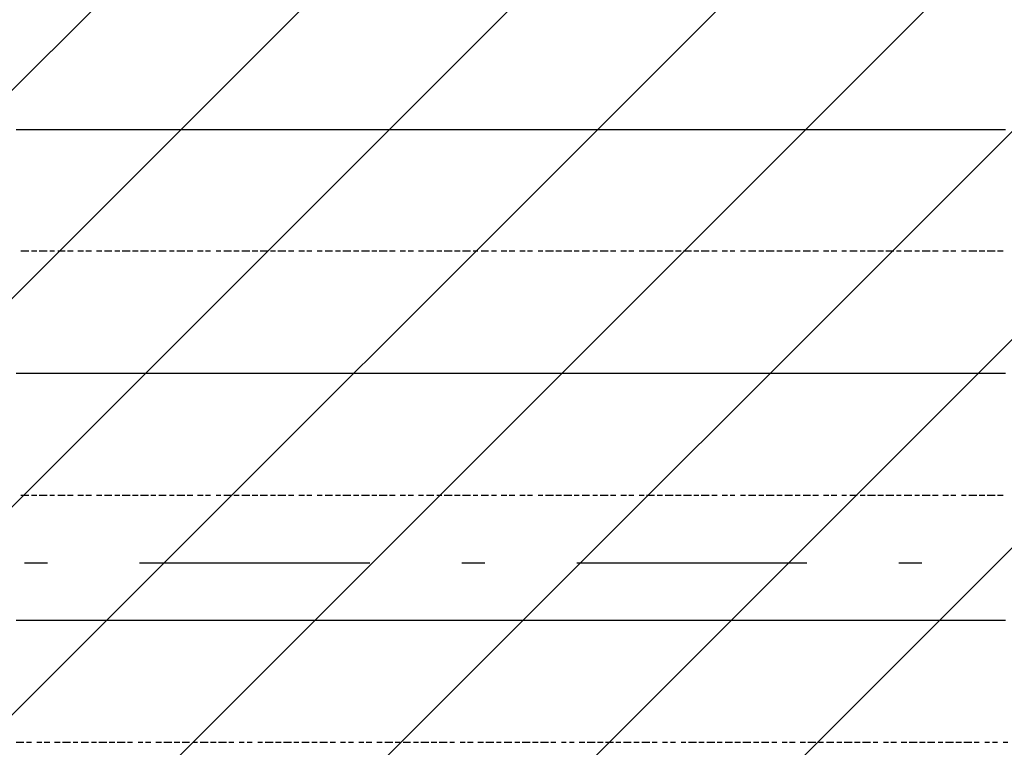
# Model space of a CAD drawing. Extents: x 997 to 109698, y 921 to 94021.
# Tile 521 of 656: x 23491 to 25096, y 47429 to 48616. Entities that reach past the tile are written whole.
import ezdxf

# ---------------------------------------------------------------- set-up
doc = ezdxf.new("R2010")
doc.units = 0
doc.header["$MEASUREMENT"] = 0
doc.layers.add('12', color=7, linetype='CONTINUOUS')
doc.layers.add('28', color=7, linetype='CONTINUOUS')

msp = doc.modelspace()

# ---------------------------------------------------------------- linework, layer by layer
at = {"layer": '12', "color": 5}
for p, q in [((23484.630503, 48436.563401), (23497.630503, 48436.563401)), ((23497.630503, 48436.563401), (23505.630503, 48436.563401)), ((23505.630503, 48436.563401), (23518.630503, 48436.563401)), ((23518.630503, 48436.563401), (23526.630503, 48436.563401)), ((23526.630503, 48436.563401), (23535.630503, 48436.563401)), ((23535.630503, 48436.563401), (23547.630503, 48436.563401)), ((23547.630503, 48436.563401), (23556.630503, 48436.563401)), ((23556.630503, 48436.563401), (23564.630503, 48436.563401)), ((23564.630503, 48436.563401), (23577.630503, 48436.563401)), ((23577.630503, 48436.563401), (23585.630503, 48436.563401)), ((23585.630503, 48436.563401), (23594.630503, 48436.563401)), ((23594.630503, 48436.563401), (23607.630503, 48436.563401)), ((23607.630503, 48436.563401), (23615.630503, 48436.563401)), ((23615.630503, 48436.563401), (23628.630503, 48436.563401)), ((23628.630503, 48436.563401), (23636.630503, 48436.563401)), ((23636.630503, 48436.563401), (23645.630503, 48436.563401)), ((23645.630503, 48436.563401), (23657.630503, 48436.563401)), ((23657.630503, 48436.563401), (23666.630503, 48436.563401)), ((23666.630503, 48436.563401), (23674.630503, 48436.563401)), ((23674.630503, 48436.563401), (23687.630503, 48436.563401)), ((23687.630503, 48436.563401), (23695.630503, 48436.563401)), ((23695.630503, 48436.563401), (23704.630503, 48436.563401)), ((23704.630503, 48436.563401), (23717.630503, 48436.563401)), ((23717.630503, 48436.563401), (23725.630503, 48436.563401)), ((23725.630503, 48436.563401), (23738.630503, 48436.563401)), ((23738.630503, 48436.563401), (23746.630503, 48436.563401)), ((23746.630503, 48436.563401), (23755.630503, 48436.563401)), ((23755.630503, 48436.563401), (23767.630503, 48436.563401)), ((23767.630503, 48436.563401), (23776.630503, 48436.563401)), ((23776.630503, 48436.563401), (23784.630503, 48436.563401)), ((23784.630503, 48436.563401), (23797.630503, 48436.563401)), ((23797.630503, 48436.563401), (23806.630503, 48436.563401)), ((23806.630503, 48436.563401), (23814.630503, 48436.563401)), ((23814.630503, 48436.563401), (23827.630503, 48436.563401)), ((23827.630503, 48436.563401), (23835.630503, 48436.563401)), ((23835.630503, 48436.563401), (23848.630503, 48436.563401)), ((23848.630503, 48436.563401), (23856.630503, 48436.563401)), ((23856.630503, 48436.563401), (23865.630503, 48436.563401)), ((23865.630503, 48436.563401), (23878.630503, 48436.563401)), ((23878.630503, 48436.563401), (23886.630503, 48436.563401)), ((23886.630503, 48436.563401), (23894.630503, 48436.563401)), ((23894.630503, 48436.563401), (23907.630503, 48436.563401)), ((23907.630503, 48436.563401), (23916.630503, 48436.563401)), ((23916.630503, 48436.563401), (23924.630503, 48436.563401)), ((23924.630503, 48436.563401), (23937.630503, 48436.563401)), ((23937.630503, 48436.563401), (23945.630503, 48436.563401)), ((23945.630503, 48436.563401), (23958.630503, 48436.563401)), ((23958.630503, 48436.563401), (23966.630503, 48436.563401)), ((23966.630503, 48436.563401), (23975.630503, 48436.563401)), ((23975.630503, 48436.563401), (23988.630503, 48436.563401)), ((23988.630503, 48436.563401), (23996.630503, 48436.563401)), ((23996.630503, 48436.563401), (24005.630503, 48436.563401)), ((24005.630503, 48436.563401), (24017.630503, 48436.563401)), ((24017.630503, 48436.563401), (24026.630503, 48436.563401)), ((24026.630503, 48436.563401), (24034.630503, 48436.563401)), ((24034.630503, 48436.563401), (24047.630503, 48436.563401)), ((24047.630503, 48436.563401), (24055.630503, 48436.563401)), ((24055.630503, 48436.563401), (24064.630503, 48436.563401)), ((24064.630503, 48436.563401), (24076.630503, 48436.563401)), ((24076.630503, 48436.563401), (24085.630503, 48436.563401)), ((24085.630503, 48436.563401), (24098.630503, 48436.563401)), ((24098.630503, 48436.563401), (24106.630503, 48436.563401)), ((24106.630503, 48436.563401), (24115.630503, 48436.563401)), ((24115.630503, 48436.563401), (24127.630503, 48436.563401)), ((24127.630503, 48436.563401), (24136.630503, 48436.563401)), ((24136.630503, 48436.563401), (24144.630503, 48436.563401)), ((24144.630503, 48436.563401), (24157.630503, 48436.563401)), ((24157.630503, 48436.563401), (24165.630503, 48436.563401)), ((24165.630503, 48436.563401), (24174.630503, 48436.563401)), ((24174.630503, 48436.563401), (24187.630503, 48436.563401)), ((24187.630503, 48436.563401), (24195.630503, 48436.563401)), ((24195.630503, 48436.563401), (24208.630503, 48436.563401)), ((24208.630503, 48436.563401), (24216.630503, 48436.563401)), ((24216.630503, 48436.563401), (24225.630503, 48436.563401)), ((24225.630503, 48436.563401), (24237.630503, 48436.563401)), ((24237.630503, 48436.563401), (24246.630503, 48436.563401)), ((24246.630503, 48436.563401), (24254.630503, 48436.563401)), ((24254.630503, 48436.563401), (24267.630503, 48436.563401)), ((24267.630503, 48436.563401), (24275.630503, 48436.563401)), ((24275.630503, 48436.563401), (24284.630503, 48436.563401)), ((24284.630503, 48436.563401), (24297.630503, 48436.563401)), ((24297.630503, 48436.563401), (24305.630503, 48436.563401)), ((24305.630503, 48436.563401), (24318.630503, 48436.563401)), ((24318.630503, 48436.563401), (24326.630503, 48436.563401)), ((24326.630503, 48436.563401), (24335.630503, 48436.563401)), ((24335.630503, 48436.563401), (24347.630503, 48436.563401)), ((24347.630503, 48436.563401), (24356.630503, 48436.563401)), ((24356.630503, 48436.563401), (24364.630503, 48436.563401)), ((24364.630503, 48436.563401), (24377.630503, 48436.563401)), ((24377.630503, 48436.563401), (24386.630503, 48436.563401)), ((24386.630503, 48436.563401), (24394.630503, 48436.563401)), ((24394.630503, 48436.563401), (24407.630503, 48436.563401)), ((24407.630503, 48436.563401), (24415.630503, 48436.563401)), ((24415.630503, 48436.563401), (24428.630503, 48436.563401)), ((24428.630503, 48436.563401), (24436.630503, 48436.563401)), ((24436.630503, 48436.563401), (24445.630503, 48436.563401)), ((24445.630503, 48436.563401), (24458.630503, 48436.563401)), ((24458.630503, 48436.563401), (24466.630503, 48436.563401)), ((24466.630503, 48436.563401), (24474.630503, 48436.563401)), ((24474.630503, 48436.563401), (24487.630503, 48436.563401)), ((24487.630503, 48436.563401), (24496.630503, 48436.563401)), ((24496.630503, 48436.563401), (24504.630503, 48436.563401)), ((24504.630503, 48436.563401), (24517.630503, 48436.563401)), ((24517.630503, 48436.563401), (24525.630503, 48436.563401)), ((24525.630503, 48436.563401), (24538.630503, 48436.563401)), ((24538.630503, 48436.563401), (24546.630503, 48436.563401)), ((24546.630503, 48436.563401), (24555.630503, 48436.563401)), ((24555.630503, 48436.563401), (24568.630503, 48436.563401)), ((24568.630503, 48436.563401), (24576.630503, 48436.563401)), ((24576.630503, 48436.563401), (24585.630503, 48436.563401)), ((24585.630503, 48436.563401), (24597.630503, 48436.563401)), ((24597.630503, 48436.563401), (24606.630503, 48436.563401)), ((24606.630503, 48436.563401), (24614.630503, 48436.563401)), ((24614.630503, 48436.563401), (24627.630503, 48436.563401)), ((24627.630503, 48436.563401), (24635.630503, 48436.563401)), ((24635.630503, 48436.563401), (24644.630503, 48436.563401)), ((24644.630503, 48436.563401), (24656.630503, 48436.563401)), ((24656.630503, 48436.563401), (24665.630503, 48436.563401)), ((24665.630503, 48436.563401), (24678.630503, 48436.563401)), ((24678.630503, 48436.563401), (24686.630503, 48436.563401)), ((24686.630503, 48436.563401), (24695.630503, 48436.563401)), ((24695.630503, 48436.563401), (24707.630503, 48436.563401)), ((24707.630503, 48436.563401), (24716.630503, 48436.563401)), ((24716.630503, 48436.563401), (24724.630503, 48436.563401)), ((24724.630503, 48436.563401), (24737.630503, 48436.563401)), ((24737.630503, 48436.563401), (24745.630503, 48436.563401)), ((24745.630503, 48436.563401), (24754.630503, 48436.563401)), ((24754.630503, 48436.563401), (24767.630503, 48436.563401)), ((24767.630503, 48436.563401), (24775.630503, 48436.563401)), ((24775.630503, 48436.563401), (24788.630503, 48436.563401)), ((24788.630503, 48436.563401), (24796.630503, 48436.563401)), ((24796.630503, 48436.563401), (24805.630503, 48436.563401)), ((24805.630503, 48436.563401), (24817.630503, 48436.563401)), ((24817.630503, 48436.563401), (24826.630503, 48436.563401)), ((24826.630503, 48436.563401), (24834.630503, 48436.563401)), ((24834.630503, 48436.563401), (24847.630503, 48436.563401)), ((24847.630503, 48436.563401), (24855.630503, 48436.563401)), ((24855.630503, 48436.563401), (24864.630503, 48436.563401)), ((24864.630503, 48436.563401), (24877.630503, 48436.563401)), ((24877.630503, 48436.563401), (24885.630503, 48436.563401)), ((24885.630503, 48436.563401), (24898.630503, 48436.563401)), ((24898.630503, 48436.563401), (24906.630503, 48436.563401)), ((24906.630503, 48436.563401), (24915.630503, 48436.563401)), ((24915.630503, 48436.563401), (24927.630503, 48436.563401)), ((24927.630503, 48436.563401), (24936.630503, 48436.563401)), ((24936.630503, 48436.563401), (24944.630503, 48436.563401)), ((24944.630503, 48436.563401), (24957.630503, 48436.563401)), ((24957.630503, 48436.563401), (24966.630503, 48436.563401)), ((24966.630503, 48436.563401), (24974.630503, 48436.563401)), ((24974.630503, 48436.563401), (24987.630503, 48436.563401)), ((24987.630503, 48436.563401), (24995.630503, 48436.563401)), ((24995.630503, 48436.563401), (25008.630503, 48436.563401)), ((25008.630503, 48436.563401), (25016.630503, 48436.563401)), ((25016.630503, 48436.563401), (25025.630503, 48436.563401)), ((25025.630503, 48436.563401), (25037.630503, 48436.563401)), ((25037.630503, 48436.563401), (25046.630503, 48436.563401)), ((25046.630503, 48436.563401), (25054.630503, 48436.563401)), ((25054.630503, 48436.563401), (25067.630503, 48436.563401)), ((25067.630503, 48436.563401), (25076.630503, 48436.563401)), ((25076.630503, 48436.563401), (25084.630503, 48436.563401)), ((25084.630503, 48436.563401), (25097.630503, 48436.563401)), ((23484.630503, 48039.563401), (23497.630503, 48039.563401)), ((23497.630503, 48039.563401), (23505.630503, 48039.563401)), ((23505.630503, 48039.563401), (23518.630503, 48039.563401)), ((23518.630503, 48039.563401), (23526.630503, 48039.563401)), ((23526.630503, 48039.563401), (23535.630503, 48039.563401)), ((23535.630503, 48039.563401), (23547.630503, 48039.563401)), ((23547.630503, 48039.563401), (23556.630503, 48039.563401)), ((23556.630503, 48039.563401), (23564.630503, 48039.563401)), ((23564.630503, 48039.563401), (23577.630503, 48039.563401)), ((23577.630503, 48039.563401), (23585.630503, 48039.563401)), ((23585.630503, 48039.563401), (23594.630503, 48039.563401)), ((23594.630503, 48039.563401), (23607.630503, 48039.563401)), ((23607.630503, 48039.563401), (23615.630503, 48039.563401)), ((23615.630503, 48039.563401), (23628.630503, 48039.563401)), ((23628.630503, 48039.563401), (23636.630503, 48039.563401)), ((23636.630503, 48039.563401), (23645.630503, 48039.563401)), ((23645.630503, 48039.563401), (23657.630503, 48039.563401)), ((23657.630503, 48039.563401), (23666.630503, 48039.563401)), ((23666.630503, 48039.563401), (23674.630503, 48039.563401)), ((23674.630503, 48039.563401), (23687.630503, 48039.563401)), ((23687.630503, 48039.563401), (23695.630503, 48039.563401)), ((23695.630503, 48039.563401), (23704.630503, 48039.563401)), ((23704.630503, 48039.563401), (23717.630503, 48039.563401)), ((23717.630503, 48039.563401), (23725.630503, 48039.563401)), ((23725.630503, 48039.563401), (23738.630503, 48039.563401)), ((23738.630503, 48039.563401), (23746.630503, 48039.563401)), ((23746.630503, 48039.563401), (23755.630503, 48039.563401)), ((23755.630503, 48039.563401), (23767.630503, 48039.563401)), ((23767.630503, 48039.563401), (23776.630503, 48039.563401)), ((23776.630503, 48039.563401), (23784.630503, 48039.563401)), ((23784.630503, 48039.563401), (23797.630503, 48039.563401)), ((23797.630503, 48039.563401), (23806.630503, 48039.563401)), ((23806.630503, 48039.563401), (23814.630503, 48039.563401)), ((23814.630503, 48039.563401), (23827.630503, 48039.563401)), ((23827.630503, 48039.563401), (23835.630503, 48039.563401)), ((23835.630503, 48039.563401), (23848.630503, 48039.563401)), ((23848.630503, 48039.563401), (23856.630503, 48039.563401)), ((23856.630503, 48039.563401), (23865.630503, 48039.563401)), ((23865.630503, 48039.563401), (23878.630503, 48039.563401)), ((23878.630503, 48039.563401), (23886.630503, 48039.563401)), ((23886.630503, 48039.563401), (23894.630503, 48039.563401)), ((23894.630503, 48039.563401), (23907.630503, 48039.563401)), ((23907.630503, 48039.563401), (23916.630503, 48039.563401)), ((23916.630503, 48039.563401), (23924.630503, 48039.563401)), ((23924.630503, 48039.563401), (23937.630503, 48039.563401)), ((23937.630503, 48039.563401), (23945.630503, 48039.563401)), ((23945.630503, 48039.563401), (23958.630503, 48039.563401)), ((23958.630503, 48039.563401), (23966.630503, 48039.563401)), ((23966.630503, 48039.563401), (23975.630503, 48039.563401)), ((23975.630503, 48039.563401), (23988.630503, 48039.563401)), ((23988.630503, 48039.563401), (23996.630503, 48039.563401)), ((23996.630503, 48039.563401), (24005.630503, 48039.563401)), ((24005.630503, 48039.563401), (24017.630503, 48039.563401)), ((24017.630503, 48039.563401), (24026.630503, 48039.563401)), ((24026.630503, 48039.563401), (24034.630503, 48039.563401)), ((24034.630503, 48039.563401), (24047.630503, 48039.563401)), ((24047.630503, 48039.563401), (24055.630503, 48039.563401)), ((24055.630503, 48039.563401), (24064.630503, 48039.563401)), ((24064.630503, 48039.563401), (24076.630503, 48039.563401)), ((24076.630503, 48039.563401), (24085.630503, 48039.563401)), ((24085.630503, 48039.563401), (24098.630503, 48039.563401)), ((24098.630503, 48039.563401), (24106.630503, 48039.563401)), ((24106.630503, 48039.563401), (24115.630503, 48039.563401)), ((24115.630503, 48039.563401), (24127.630503, 48039.563401)), ((24127.630503, 48039.563401), (24136.630503, 48039.563401)), ((24136.630503, 48039.563401), (24144.630503, 48039.563401)), ((24144.630503, 48039.563401), (24157.630503, 48039.563401)), ((24157.630503, 48039.563401), (24165.630503, 48039.563401)), ((24165.630503, 48039.563401), (24174.630503, 48039.563401)), ((24174.630503, 48039.563401), (24187.630503, 48039.563401)), ((24187.630503, 48039.563401), (24195.630503, 48039.563401)), ((24195.630503, 48039.563401), (24208.630503, 48039.563401)), ((24208.630503, 48039.563401), (24216.630503, 48039.563401)), ((24216.630503, 48039.563401), (24225.630503, 48039.563401)), ((24225.630503, 48039.563401), (24237.630503, 48039.563401)), ((24237.630503, 48039.563401), (24246.630503, 48039.563401)), ((24246.630503, 48039.563401), (24254.630503, 48039.563401)), ((24254.630503, 48039.563401), (24267.630503, 48039.563401)), ((24267.630503, 48039.563401), (24275.630503, 48039.563401)), ((24275.630503, 48039.563401), (24284.630503, 48039.563401)), ((24284.630503, 48039.563401), (24297.630503, 48039.563401)), ((24297.630503, 48039.563401), (24305.630503, 48039.563401)), ((24305.630503, 48039.563401), (24318.630503, 48039.563401)), ((24318.630503, 48039.563401), (24326.630503, 48039.563401)), ((24326.630503, 48039.563401), (24335.630503, 48039.563401)), ((24335.630503, 48039.563401), (24347.630503, 48039.563401)), ((24347.630503, 48039.563401), (24356.630503, 48039.563401)), ((24356.630503, 48039.563401), (24364.630503, 48039.563401)), ((24364.630503, 48039.563401), (24377.630503, 48039.563401)), ((24377.630503, 48039.563401), (24386.630503, 48039.563401)), ((24386.630503, 48039.563401), (24394.630503, 48039.563401)), ((24394.630503, 48039.563401), (24407.630503, 48039.563401)), ((24407.630503, 48039.563401), (24415.630503, 48039.563401)), ((24415.630503, 48039.563401), (24428.630503, 48039.563401)), ((24428.630503, 48039.563401), (24436.630503, 48039.563401)), ((24436.630503, 48039.563401), (24445.630503, 48039.563401)), ((24445.630503, 48039.563401), (24458.630503, 48039.563401)), ((24458.630503, 48039.563401), (24466.630503, 48039.563401)), ((24466.630503, 48039.563401), (24474.630503, 48039.563401)), ((24474.630503, 48039.563401), (24487.630503, 48039.563401)), ((24487.630503, 48039.563401), (24496.630503, 48039.563401)), ((24496.630503, 48039.563401), (24504.630503, 48039.563401)), ((24504.630503, 48039.563401), (24517.630503, 48039.563401)), ((24517.630503, 48039.563401), (24525.630503, 48039.563401)), ((24525.630503, 48039.563401), (24538.630503, 48039.563401)), ((24538.630503, 48039.563401), (24546.630503, 48039.563401)), ((24546.630503, 48039.563401), (24555.630503, 48039.563401)), ((24555.630503, 48039.563401), (24568.630503, 48039.563401)), ((24568.630503, 48039.563401), (24576.630503, 48039.563401)), ((24576.630503, 48039.563401), (24585.630503, 48039.563401)), ((24585.630503, 48039.563401), (24597.630503, 48039.563401)), ((24597.630503, 48039.563401), (24606.630503, 48039.563401)), ((24606.630503, 48039.563401), (24614.630503, 48039.563401)), ((24614.630503, 48039.563401), (24627.630503, 48039.563401)), ((24627.630503, 48039.563401), (24635.630503, 48039.563401)), ((24635.630503, 48039.563401), (24644.630503, 48039.563401)), ((24644.630503, 48039.563401), (24656.630503, 48039.563401)), ((24656.630503, 48039.563401), (24665.630503, 48039.563401)), ((24665.630503, 48039.563401), (24678.630503, 48039.563401)), ((24678.630503, 48039.563401), (24686.630503, 48039.563401)), ((24686.630503, 48039.563401), (24695.630503, 48039.563401)), ((24695.630503, 48039.563401), (24707.630503, 48039.563401)), ((24707.630503, 48039.563401), (24716.630503, 48039.563401)), ((24716.630503, 48039.563401), (24724.630503, 48039.563401)), ((24724.630503, 48039.563401), (24737.630503, 48039.563401)), ((24737.630503, 48039.563401), (24745.630503, 48039.563401)), ((24745.630503, 48039.563401), (24754.630503, 48039.563401)), ((24754.630503, 48039.563401), (24767.630503, 48039.563401)), ((24767.630503, 48039.563401), (24775.630503, 48039.563401)), ((24775.630503, 48039.563401), (24788.630503, 48039.563401)), ((24788.630503, 48039.563401), (24796.630503, 48039.563401)), ((24796.630503, 48039.563401), (24805.630503, 48039.563401)), ((24805.630503, 48039.563401), (24817.630503, 48039.563401)), ((24817.630503, 48039.563401), (24826.630503, 48039.563401)), ((24826.630503, 48039.563401), (24834.630503, 48039.563401)), ((24834.630503, 48039.563401), (24847.630503, 48039.563401)), ((24847.630503, 48039.563401), (24855.630503, 48039.563401)), ((24855.630503, 48039.563401), (24864.630503, 48039.563401)), ((24864.630503, 48039.563401), (24877.630503, 48039.563401)), ((24877.630503, 48039.563401), (24885.630503, 48039.563401)), ((24885.630503, 48039.563401), (24898.630503, 48039.563401)), ((24898.630503, 48039.563401), (24906.630503, 48039.563401)), ((24906.630503, 48039.563401), (24915.630503, 48039.563401)), ((24915.630503, 48039.563401), (24927.630503, 48039.563401)), ((24927.630503, 48039.563401), (24936.630503, 48039.563401)), ((24936.630503, 48039.563401), (24944.630503, 48039.563401)), ((24944.630503, 48039.563401), (24957.630503, 48039.563401)), ((24957.630503, 48039.563401), (24966.630503, 48039.563401)), ((24966.630503, 48039.563401), (24974.630503, 48039.563401)), ((24974.630503, 48039.563401), (24987.630503, 48039.563401)), ((24987.630503, 48039.563401), (24995.630503, 48039.563401)), ((24995.630503, 48039.563401), (25008.630503, 48039.563401)), ((25008.630503, 48039.563401), (25016.630503, 48039.563401)), ((25016.630503, 48039.563401), (25025.630503, 48039.563401)), ((25025.630503, 48039.563401), (25037.630503, 48039.563401)), ((25037.630503, 48039.563401), (25046.630503, 48039.563401)), ((25046.630503, 48039.563401), (25054.630503, 48039.563401)), ((25054.630503, 48039.563401), (25067.630503, 48039.563401)), ((25067.630503, 48039.563401), (25076.630503, 48039.563401)), ((25076.630503, 48039.563401), (25084.630503, 48039.563401)), ((25084.630503, 48039.563401), (25097.630503, 48039.563401)), ((23484.630503, 47636.563401), (23497.630503, 47636.563401)), ((23497.630503, 47636.563401), (23505.630503, 47636.563401)), ((23505.630503, 47636.563401), (23518.630503, 47636.563401)), ((23518.630503, 47636.563401), (23526.630503, 47636.563401)), ((23526.630503, 47636.563401), (23535.630503, 47636.563401)), ((23535.630503, 47636.563401), (23547.630503, 47636.563401)), ((23547.630503, 47636.563401), (23556.630503, 47636.563401)), ((23556.630503, 47636.563401), (23564.630503, 47636.563401)), ((23564.630503, 47636.563401), (23577.630503, 47636.563401)), ((23577.630503, 47636.563401), (23585.630503, 47636.563401)), ((23585.630503, 47636.563401), (23594.630503, 47636.563401)), ((23594.630503, 47636.563401), (23607.630503, 47636.563401)), ((23607.630503, 47636.563401), (23615.630503, 47636.563401)), ((23615.630503, 47636.563401), (23628.630503, 47636.563401)), ((23628.630503, 47636.563401), (23636.630503, 47636.563401)), ((23636.630503, 47636.563401), (23645.630503, 47636.563401)), ((23645.630503, 47636.563401), (23657.630503, 47636.563401)), ((23657.630503, 47636.563401), (23666.630503, 47636.563401)), ((23666.630503, 47636.563401), (23674.630503, 47636.563401)), ((23674.630503, 47636.563401), (23687.630503, 47636.563401)), ((23687.630503, 47636.563401), (23695.630503, 47636.563401)), ((23695.630503, 47636.563401), (23704.630503, 47636.563401)), ((23704.630503, 47636.563401), (23717.630503, 47636.563401)), ((23717.630503, 47636.563401), (23725.630503, 47636.563401)), ((23725.630503, 47636.563401), (23738.630503, 47636.563401)), ((23738.630503, 47636.563401), (23746.630503, 47636.563401)), ((23746.630503, 47636.563401), (23755.630503, 47636.563401)), ((23755.630503, 47636.563401), (23767.630503, 47636.563401)), ((23767.630503, 47636.563401), (23776.630503, 47636.563401)), ((23776.630503, 47636.563401), (23784.630503, 47636.563401)), ((23784.630503, 47636.563401), (23797.630503, 47636.563401)), ((23797.630503, 47636.563401), (23806.630503, 47636.563401)), ((23806.630503, 47636.563401), (23814.630503, 47636.563401)), ((23814.630503, 47636.563401), (23827.630503, 47636.563401)), ((23827.630503, 47636.563401), (23835.630503, 47636.563401)), ((23835.630503, 47636.563401), (23848.630503, 47636.563401)), ((23848.630503, 47636.563401), (23856.630503, 47636.563401)), ((23856.630503, 47636.563401), (23865.630503, 47636.563401)), ((23865.630503, 47636.563401), (23878.630503, 47636.563401)), ((23878.630503, 47636.563401), (23886.630503, 47636.563401)), ((23886.630503, 47636.563401), (23894.630503, 47636.563401)), ((23894.630503, 47636.563401), (23907.630503, 47636.563401)), ((23907.630503, 47636.563401), (23916.630503, 47636.563401)), ((23916.630503, 47636.563401), (23924.630503, 47636.563401)), ((23924.630503, 47636.563401), (23937.630503, 47636.563401)), ((23937.630503, 47636.563401), (23945.630503, 47636.563401)), ((23945.630503, 47636.563401), (23958.630503, 47636.563401)), ((23958.630503, 47636.563401), (23966.630503, 47636.563401)), ((23966.630503, 47636.563401), (23975.630503, 47636.563401)), ((23975.630503, 47636.563401), (23988.630503, 47636.563401)), ((23988.630503, 47636.563401), (23996.630503, 47636.563401)), ((23996.630503, 47636.563401), (24005.630503, 47636.563401)), ((24005.630503, 47636.563401), (24017.630503, 47636.563401)), ((24017.630503, 47636.563401), (24026.630503, 47636.563401)), ((24026.630503, 47636.563401), (24034.630503, 47636.563401)), ((24034.630503, 47636.563401), (24047.630503, 47636.563401)), ((24047.630503, 47636.563401), (24055.630503, 47636.563401)), ((24055.630503, 47636.563401), (24064.630503, 47636.563401)), ((24064.630503, 47636.563401), (24076.630503, 47636.563401)), ((24076.630503, 47636.563401), (24085.630503, 47636.563401)), ((24085.630503, 47636.563401), (24098.630503, 47636.563401)), ((24098.630503, 47636.563401), (24106.630503, 47636.563401)), ((24106.630503, 47636.563401), (24115.630503, 47636.563401)), ((24115.630503, 47636.563401), (24127.630503, 47636.563401)), ((24127.630503, 47636.563401), (24136.630503, 47636.563401)), ((24136.630503, 47636.563401), (24144.630503, 47636.563401)), ((24144.630503, 47636.563401), (24157.630503, 47636.563401)), ((24157.630503, 47636.563401), (24165.630503, 47636.563401)), ((24165.630503, 47636.563401), (24174.630503, 47636.563401)), ((24174.630503, 47636.563401), (24187.630503, 47636.563401)), ((24187.630503, 47636.563401), (24195.630503, 47636.563401)), ((24195.630503, 47636.563401), (24208.630503, 47636.563401)), ((24208.630503, 47636.563401), (24216.630503, 47636.563401)), ((24216.630503, 47636.563401), (24225.630503, 47636.563401)), ((24225.630503, 47636.563401), (24237.630503, 47636.563401)), ((24237.630503, 47636.563401), (24246.630503, 47636.563401)), ((24246.630503, 47636.563401), (24254.630503, 47636.563401)), ((24254.630503, 47636.563401), (24267.630503, 47636.563401)), ((24267.630503, 47636.563401), (24275.630503, 47636.563401)), ((24275.630503, 47636.563401), (24284.630503, 47636.563401)), ((24284.630503, 47636.563401), (24297.630503, 47636.563401)), ((24297.630503, 47636.563401), (24305.630503, 47636.563401)), ((24305.630503, 47636.563401), (24318.630503, 47636.563401)), ((24318.630503, 47636.563401), (24326.630503, 47636.563401)), ((24326.630503, 47636.563401), (24335.630503, 47636.563401)), ((24335.630503, 47636.563401), (24347.630503, 47636.563401)), ((24347.630503, 47636.563401), (24356.630503, 47636.563401)), ((24356.630503, 47636.563401), (24364.630503, 47636.563401)), ((24364.630503, 47636.563401), (24377.630503, 47636.563401)), ((24377.630503, 47636.563401), (24386.630503, 47636.563401)), ((24386.630503, 47636.563401), (24394.630503, 47636.563401)), ((24394.630503, 47636.563401), (24407.630503, 47636.563401)), ((24407.630503, 47636.563401), (24415.630503, 47636.563401)), ((24415.630503, 47636.563401), (24428.630503, 47636.563401)), ((24428.630503, 47636.563401), (24436.630503, 47636.563401)), ((24436.630503, 47636.563401), (24445.630503, 47636.563401)), ((24445.630503, 47636.563401), (24458.630503, 47636.563401)), ((24458.630503, 47636.563401), (24466.630503, 47636.563401)), ((24466.630503, 47636.563401), (24474.630503, 47636.563401)), ((24474.630503, 47636.563401), (24487.630503, 47636.563401)), ((24487.630503, 47636.563401), (24496.630503, 47636.563401)), ((24496.630503, 47636.563401), (24504.630503, 47636.563401)), ((24504.630503, 47636.563401), (24517.630503, 47636.563401)), ((24517.630503, 47636.563401), (24525.630503, 47636.563401)), ((24525.630503, 47636.563401), (24538.630503, 47636.563401)), ((24538.630503, 47636.563401), (24546.630503, 47636.563401)), ((24546.630503, 47636.563401), (24555.630503, 47636.563401)), ((24555.630503, 47636.563401), (24568.630503, 47636.563401)), ((24568.630503, 47636.563401), (24576.630503, 47636.563401)), ((24576.630503, 47636.563401), (24585.630503, 47636.563401)), ((24585.630503, 47636.563401), (24597.630503, 47636.563401)), ((24597.630503, 47636.563401), (24606.630503, 47636.563401)), ((24606.630503, 47636.563401), (24614.630503, 47636.563401)), ((24614.630503, 47636.563401), (24627.630503, 47636.563401)), ((24627.630503, 47636.563401), (24635.630503, 47636.563401)), ((24635.630503, 47636.563401), (24644.630503, 47636.563401)), ((24644.630503, 47636.563401), (24656.630503, 47636.563401)), ((24656.630503, 47636.563401), (24665.630503, 47636.563401)), ((24665.630503, 47636.563401), (24678.630503, 47636.563401)), ((24678.630503, 47636.563401), (24686.630503, 47636.563401)), ((24686.630503, 47636.563401), (24695.630503, 47636.563401)), ((24695.630503, 47636.563401), (24707.630503, 47636.563401)), ((24707.630503, 47636.563401), (24716.630503, 47636.563401)), ((24716.630503, 47636.563401), (24724.630503, 47636.563401)), ((24724.630503, 47636.563401), (24737.630503, 47636.563401)), ((24737.630503, 47636.563401), (24745.630503, 47636.563401)), ((24745.630503, 47636.563401), (24754.630503, 47636.563401)), ((24754.630503, 47636.563401), (24767.630503, 47636.563401)), ((24767.630503, 47636.563401), (24775.630503, 47636.563401)), ((24775.630503, 47636.563401), (24788.630503, 47636.563401)), ((24788.630503, 47636.563401), (24796.630503, 47636.563401)), ((24796.630503, 47636.563401), (24805.630503, 47636.563401)), ((24805.630503, 47636.563401), (24817.630503, 47636.563401)), ((24817.630503, 47636.563401), (24826.630503, 47636.563401)), ((24826.630503, 47636.563401), (24834.630503, 47636.563401)), ((24834.630503, 47636.563401), (24847.630503, 47636.563401)), ((24847.630503, 47636.563401), (24855.630503, 47636.563401)), ((24855.630503, 47636.563401), (24864.630503, 47636.563401)), ((24864.630503, 47636.563401), (24877.630503, 47636.563401)), ((24877.630503, 47636.563401), (24885.630503, 47636.563401)), ((24885.630503, 47636.563401), (24898.630503, 47636.563401)), ((24898.630503, 47636.563401), (24906.630503, 47636.563401)), ((24906.630503, 47636.563401), (24915.630503, 47636.563401)), ((24915.630503, 47636.563401), (24927.630503, 47636.563401)), ((24927.630503, 47636.563401), (24936.630503, 47636.563401)), ((24936.630503, 47636.563401), (24944.630503, 47636.563401)), ((24944.630503, 47636.563401), (24957.630503, 47636.563401)), ((24957.630503, 47636.563401), (24966.630503, 47636.563401)), ((24966.630503, 47636.563401), (24974.630503, 47636.563401)), ((24974.630503, 47636.563401), (24987.630503, 47636.563401)), ((24987.630503, 47636.563401), (24995.630503, 47636.563401)), ((24995.630503, 47636.563401), (25008.630503, 47636.563401)), ((25008.630503, 47636.563401), (25016.630503, 47636.563401)), ((25016.630503, 47636.563401), (25025.630503, 47636.563401)), ((25025.630503, 47636.563401), (25037.630503, 47636.563401)), ((25037.630503, 47636.563401), (25046.630503, 47636.563401)), ((25046.630503, 47636.563401), (25054.630503, 47636.563401)), ((25054.630503, 47636.563401), (25067.630503, 47636.563401)), ((25067.630503, 47636.563401), (25076.630503, 47636.563401)), ((25076.630503, 47636.563401), (25084.630503, 47636.563401)), ((25084.630503, 47636.563401), (25097.630503, 47636.563401))]:
    msp.add_line(p, q, dxfattribs=at)
at = {"layer": '12', "color": 1}
for p, q in [((23492.630503, 48238.563401), (23505.630503, 48238.563401)), ((23509.630503, 48238.563401), (23518.630503, 48238.563401)), ((23522.630503, 48238.563401), (23535.630503, 48238.563401)), ((23539.630503, 48238.563401), (23547.630503, 48238.563401)), ((23552.630503, 48238.563401), (23564.630503, 48238.563401)), ((23568.630503, 48238.563401), (23577.630503, 48238.563401)), ((23585.630503, 48238.563401), (23594.630503, 48238.563401)), ((23598.630503, 48238.563401), (23607.630503, 48238.563401)), ((23615.630503, 48238.563401), (23624.630503, 48238.563401)), ((23628.630503, 48238.563401), (23640.630503, 48238.563401)), ((23645.630503, 48238.563401), (23653.630503, 48238.563401)), ((23657.630503, 48238.563401), (23670.630503, 48238.563401)), ((23674.630503, 48238.563401), (23683.630503, 48238.563401)), ((23687.630503, 48238.563401), (23700.630503, 48238.563401)), ((23704.630503, 48238.563401), (23712.630503, 48238.563401)), ((23717.630503, 48238.563401), (23729.630503, 48238.563401)), ((23734.630503, 48238.563401), (23742.630503, 48238.563401)), ((23746.630503, 48238.563401), (23759.630503, 48238.563401)), ((23763.630503, 48238.563401), (23772.630503, 48238.563401)), ((23780.630503, 48238.563401), (23789.630503, 48238.563401)), ((23793.630503, 48238.563401), (23801.630503, 48238.563401)), ((23810.630503, 48238.563401), (23818.630503, 48238.563401)), ((23823.630503, 48238.563401), (23835.630503, 48238.563401)), ((23839.630503, 48238.563401), (23848.630503, 48238.563401)), ((23852.630503, 48238.563401), (23865.630503, 48238.563401)), ((23869.630503, 48238.563401), (23878.630503, 48238.563401)), ((23882.630503, 48238.563401), (23894.630503, 48238.563401)), ((23899.630503, 48238.563401), (23907.630503, 48238.563401)), ((23911.630503, 48238.563401), (23924.630503, 48238.563401)), ((23928.630503, 48238.563401), (23937.630503, 48238.563401)), ((23945.630503, 48238.563401), (23954.630503, 48238.563401)), ((23958.630503, 48238.563401), (23966.630503, 48238.563401)), ((23975.630503, 48238.563401), (23983.630503, 48238.563401)), ((23988.630503, 48238.563401), (24000.630503, 48238.563401)), ((24005.630503, 48238.563401), (24013.630503, 48238.563401)), ((24017.630503, 48238.563401), (24030.630503, 48238.563401)), ((24034.630503, 48238.563401), (24043.630503, 48238.563401)), ((24047.630503, 48238.563401), (24060.630503, 48238.563401)), ((24064.630503, 48238.563401), (24072.630503, 48238.563401)), ((24076.630503, 48238.563401), (24089.630503, 48238.563401)), ((24093.630503, 48238.563401), (24102.630503, 48238.563401)), ((24110.630503, 48238.563401), (24119.630503, 48238.563401)), ((24123.630503, 48238.563401), (24132.630503, 48238.563401)), ((24140.630503, 48238.563401), (24148.630503, 48238.563401)), ((24153.630503, 48238.563401), (24165.630503, 48238.563401)), ((24170.630503, 48238.563401), (24178.630503, 48238.563401)), ((24182.630503, 48238.563401), (24195.630503, 48238.563401)), ((24199.630503, 48238.563401), (24208.630503, 48238.563401)), ((24212.630503, 48238.563401), (24225.630503, 48238.563401)), ((24229.630503, 48238.563401), (24237.630503, 48238.563401)), ((24242.630503, 48238.563401), (24254.630503, 48238.563401)), ((24259.630503, 48238.563401), (24267.630503, 48238.563401)), ((24275.630503, 48238.563401), (24284.630503, 48238.563401)), ((24288.630503, 48238.563401), (24297.630503, 48238.563401)), ((24305.630503, 48238.563401), (24314.630503, 48238.563401)), ((24318.630503, 48238.563401), (24326.630503, 48238.563401)), ((24335.630503, 48238.563401), (24343.630503, 48238.563401)), ((24347.630503, 48238.563401), (24360.630503, 48238.563401)), ((24364.630503, 48238.563401), (24373.630503, 48238.563401)), ((24377.630503, 48238.563401), (24390.630503, 48238.563401)), ((24394.630503, 48238.563401), (24402.630503, 48238.563401)), ((24407.630503, 48238.563401), (24419.630503, 48238.563401)), ((24424.630503, 48238.563401), (24432.630503, 48238.563401)), ((24436.630503, 48238.563401), (24449.630503, 48238.563401)), ((24453.630503, 48238.563401), (24462.630503, 48238.563401)), ((24470.630503, 48238.563401), (24479.630503, 48238.563401)), ((24483.630503, 48238.563401), (24491.630503, 48238.563401)), ((24500.630503, 48238.563401), (24508.630503, 48238.563401)), ((24512.630503, 48238.563401), (24525.630503, 48238.563401)), ((24529.630503, 48238.563401), (24538.630503, 48238.563401)), ((24542.630503, 48238.563401), (24555.630503, 48238.563401)), ((24559.630503, 48238.563401), (24568.630503, 48238.563401)), ((24572.630503, 48238.563401), (24585.630503, 48238.563401)), ((24589.630503, 48238.563401), (24597.630503, 48238.563401)), ((24601.630503, 48238.563401), (24614.630503, 48238.563401)), ((24618.630503, 48238.563401), (24627.630503, 48238.563401)), ((24635.630503, 48238.563401), (24644.630503, 48238.563401)), ((24648.630503, 48238.563401), (24656.630503, 48238.563401)), ((24665.630503, 48238.563401), (24673.630503, 48238.563401)), ((24678.630503, 48238.563401), (24690.630503, 48238.563401)), ((24695.630503, 48238.563401), (24703.630503, 48238.563401)), ((24707.630503, 48238.563401), (24720.630503, 48238.563401)), ((24724.630503, 48238.563401), (24733.630503, 48238.563401)), ((24737.630503, 48238.563401), (24750.630503, 48238.563401)), ((24754.630503, 48238.563401), (24762.630503, 48238.563401)), ((24767.630503, 48238.563401), (24779.630503, 48238.563401)), ((24783.630503, 48238.563401), (24792.630503, 48238.563401)), ((24800.630503, 48238.563401), (24809.630503, 48238.563401)), ((24813.630503, 48238.563401), (24822.630503, 48238.563401)), ((24830.630503, 48238.563401), (24838.630503, 48238.563401)), ((24843.630503, 48238.563401), (24855.630503, 48238.563401)), ((24860.630503, 48238.563401), (24868.630503, 48238.563401)), ((24872.630503, 48238.563401), (24885.630503, 48238.563401)), ((24889.630503, 48238.563401), (24898.630503, 48238.563401)), ((24902.630503, 48238.563401), (24915.630503, 48238.563401)), ((24919.630503, 48238.563401), (24927.630503, 48238.563401)), ((24932.630503, 48238.563401), (24944.630503, 48238.563401)), ((24949.630503, 48238.563401), (24957.630503, 48238.563401)), ((24961.630503, 48238.563401), (24974.630503, 48238.563401)), ((24978.630503, 48238.563401), (24987.630503, 48238.563401)), ((24995.630503, 48238.563401), (25004.630503, 48238.563401)), ((25008.630503, 48238.563401), (25016.630503, 48238.563401)), ((25025.630503, 48238.563401), (25033.630503, 48238.563401)), ((25037.630503, 48238.563401), (25050.630503, 48238.563401)), ((25054.630503, 48238.563401), (25063.630503, 48238.563401)), ((25067.630503, 48238.563401), (25080.630503, 48238.563401)), ((25084.630503, 48238.563401), (25093.630503, 48238.563401)), ((23492.630503, 47840.563401), (23505.630503, 47840.563401)), ((23509.630503, 47840.563401), (23518.630503, 47840.563401)), ((23522.630503, 47840.563401), (23535.630503, 47840.563401)), ((23539.630503, 47840.563401), (23547.630503, 47840.563401)), ((23552.630503, 47840.563401), (23564.630503, 47840.563401)), ((23568.630503, 47840.563401), (23577.630503, 47840.563401)), ((23585.630503, 47840.563401), (23594.630503, 47840.563401)), ((23598.630503, 47840.563401), (23607.630503, 47840.563401)), ((23615.630503, 47840.563401), (23624.630503, 47840.563401)), ((23628.630503, 47840.563401), (23640.630503, 47840.563401)), ((23645.630503, 47840.563401), (23653.630503, 47840.563401)), ((23657.630503, 47840.563401), (23670.630503, 47840.563401)), ((23674.630503, 47840.563401), (23683.630503, 47840.563401)), ((23687.630503, 47840.563401), (23700.630503, 47840.563401)), ((23704.630503, 47840.563401), (23712.630503, 47840.563401)), ((23717.630503, 47840.563401), (23729.630503, 47840.563401)), ((23734.630503, 47840.563401), (23742.630503, 47840.563401)), ((23746.630503, 47840.563401), (23759.630503, 47840.563401)), ((23763.630503, 47840.563401), (23772.630503, 47840.563401)), ((23780.630503, 47840.563401), (23789.630503, 47840.563401)), ((23793.630503, 47840.563401), (23801.630503, 47840.563401)), ((23810.630503, 47840.563401), (23818.630503, 47840.563401)), ((23823.630503, 47840.563401), (23835.630503, 47840.563401)), ((23839.630503, 47840.563401), (23848.630503, 47840.563401)), ((23852.630503, 47840.563401), (23865.630503, 47840.563401)), ((23869.630503, 47840.563401), (23878.630503, 47840.563401)), ((23882.630503, 47840.563401), (23894.630503, 47840.563401)), ((23899.630503, 47840.563401), (23907.630503, 47840.563401)), ((23911.630503, 47840.563401), (23924.630503, 47840.563401)), ((23928.630503, 47840.563401), (23937.630503, 47840.563401)), ((23945.630503, 47840.563401), (23954.630503, 47840.563401)), ((23958.630503, 47840.563401), (23966.630503, 47840.563401)), ((23975.630503, 47840.563401), (23983.630503, 47840.563401)), ((23988.630503, 47840.563401), (24000.630503, 47840.563401)), ((24005.630503, 47840.563401), (24013.630503, 47840.563401)), ((24017.630503, 47840.563401), (24030.630503, 47840.563401)), ((24034.630503, 47840.563401), (24043.630503, 47840.563401)), ((24047.630503, 47840.563401), (24060.630503, 47840.563401)), ((24064.630503, 47840.563401), (24072.630503, 47840.563401)), ((24076.630503, 47840.563401), (24089.630503, 47840.563401)), ((24093.630503, 47840.563401), (24102.630503, 47840.563401)), ((24110.630503, 47840.563401), (24119.630503, 47840.563401)), ((24123.630503, 47840.563401), (24132.630503, 47840.563401)), ((24140.630503, 47840.563401), (24148.630503, 47840.563401)), ((24153.630503, 47840.563401), (24165.630503, 47840.563401)), ((24170.630503, 47840.563401), (24178.630503, 47840.563401)), ((24182.630503, 47840.563401), (24195.630503, 47840.563401)), ((24199.630503, 47840.563401), (24208.630503, 47840.563401)), ((24212.630503, 47840.563401), (24225.630503, 47840.563401)), ((24229.630503, 47840.563401), (24237.630503, 47840.563401)), ((24242.630503, 47840.563401), (24254.630503, 47840.563401)), ((24259.630503, 47840.563401), (24267.630503, 47840.563401)), ((24275.630503, 47840.563401), (24284.630503, 47840.563401)), ((24288.630503, 47840.563401), (24297.630503, 47840.563401)), ((24305.630503, 47840.563401), (24314.630503, 47840.563401)), ((24318.630503, 47840.563401), (24326.630503, 47840.563401)), ((24335.630503, 47840.563401), (24343.630503, 47840.563401)), ((24347.630503, 47840.563401), (24360.630503, 47840.563401)), ((24364.630503, 47840.563401), (24373.630503, 47840.563401)), ((24377.630503, 47840.563401), (24390.630503, 47840.563401)), ((24394.630503, 47840.563401), (24402.630503, 47840.563401)), ((24407.630503, 47840.563401), (24419.630503, 47840.563401)), ((24424.630503, 47840.563401), (24432.630503, 47840.563401)), ((24436.630503, 47840.563401), (24449.630503, 47840.563401)), ((24453.630503, 47840.563401), (24462.630503, 47840.563401)), ((24470.630503, 47840.563401), (24479.630503, 47840.563401)), ((24483.630503, 47840.563401), (24491.630503, 47840.563401)), ((24500.630503, 47840.563401), (24508.630503, 47840.563401)), ((24512.630503, 47840.563401), (24525.630503, 47840.563401)), ((24529.630503, 47840.563401), (24538.630503, 47840.563401)), ((24542.630503, 47840.563401), (24555.630503, 47840.563401)), ((24559.630503, 47840.563401), (24568.630503, 47840.563401)), ((24572.630503, 47840.563401), (24585.630503, 47840.563401)), ((24589.630503, 47840.563401), (24597.630503, 47840.563401)), ((24601.630503, 47840.563401), (24614.630503, 47840.563401)), ((24618.630503, 47840.563401), (24627.630503, 47840.563401)), ((24635.630503, 47840.563401), (24644.630503, 47840.563401)), ((24648.630503, 47840.563401), (24656.630503, 47840.563401)), ((24665.630503, 47840.563401), (24673.630503, 47840.563401)), ((24678.630503, 47840.563401), (24690.630503, 47840.563401)), ((24695.630503, 47840.563401), (24703.630503, 47840.563401)), ((24707.630503, 47840.563401), (24720.630503, 47840.563401)), ((24724.630503, 47840.563401), (24733.630503, 47840.563401)), ((24737.630503, 47840.563401), (24750.630503, 47840.563401)), ((24754.630503, 47840.563401), (24762.630503, 47840.563401)), ((24767.630503, 47840.563401), (24779.630503, 47840.563401)), ((24783.630503, 47840.563401), (24792.630503, 47840.563401)), ((24800.630503, 47840.563401), (24809.630503, 47840.563401)), ((24813.630503, 47840.563401), (24822.630503, 47840.563401)), ((24830.630503, 47840.563401), (24838.630503, 47840.563401)), ((24843.630503, 47840.563401), (24855.630503, 47840.563401)), ((24860.630503, 47840.563401), (24868.630503, 47840.563401)), ((24872.630503, 47840.563401), (24885.630503, 47840.563401)), ((24889.630503, 47840.563401), (24898.630503, 47840.563401)), ((24902.630503, 47840.563401), (24915.630503, 47840.563401)), ((24919.630503, 47840.563401), (24927.630503, 47840.563401)), ((24932.630503, 47840.563401), (24944.630503, 47840.563401)), ((24949.630503, 47840.563401), (24957.630503, 47840.563401)), ((24961.630503, 47840.563401), (24974.630503, 47840.563401)), ((24978.630503, 47840.563401), (24987.630503, 47840.563401)), ((24995.630503, 47840.563401), (25004.630503, 47840.563401)), ((25008.630503, 47840.563401), (25016.630503, 47840.563401)), ((25025.630503, 47840.563401), (25033.630503, 47840.563401)), ((25037.630503, 47840.563401), (25050.630503, 47840.563401)), ((25054.630503, 47840.563401), (25063.630503, 47840.563401)), ((25067.630503, 47840.563401), (25080.630503, 47840.563401)), ((25084.630503, 47840.563401), (25093.630503, 47840.563401)), ((23484.630503, 47437.563401), (23497.630503, 47437.563401)), ((23501.630503, 47437.563401), (23509.630503, 47437.563401)), ((23518.630503, 47437.563401), (23526.630503, 47437.563401)), ((23530.630503, 47437.563401), (23539.630503, 47437.563401)), ((23547.630503, 47437.563401), (23556.630503, 47437.563401)), ((23560.630503, 47437.563401), (23573.630503, 47437.563401)), ((23577.630503, 47437.563401), (23585.630503, 47437.563401)), ((23590.630503, 47437.563401), (23602.630503, 47437.563401)), ((23607.630503, 47437.563401), (23615.630503, 47437.563401)), ((23619.630503, 47437.563401), (23632.630503, 47437.563401)), ((23636.630503, 47437.563401), (23645.630503, 47437.563401)), ((23649.630503, 47437.563401), (23662.630503, 47437.563401)), ((23666.630503, 47437.563401), (23674.630503, 47437.563401)), ((23683.630503, 47437.563401), (23691.630503, 47437.563401)), ((23695.630503, 47437.563401), (23704.630503, 47437.563401)), ((23712.630503, 47437.563401), (23721.630503, 47437.563401)), ((23725.630503, 47437.563401), (23738.630503, 47437.563401)), ((23742.630503, 47437.563401), (23751.630503, 47437.563401)), ((23755.630503, 47437.563401), (23767.630503, 47437.563401)), ((23772.630503, 47437.563401), (23780.630503, 47437.563401)), ((23784.630503, 47437.563401), (23797.630503, 47437.563401)), ((23801.630503, 47437.563401), (23810.630503, 47437.563401)), ((23814.630503, 47437.563401), (23827.630503, 47437.563401)), ((23831.630503, 47437.563401), (23839.630503, 47437.563401)), ((23848.630503, 47437.563401), (23856.630503, 47437.563401)), ((23861.630503, 47437.563401), (23869.630503, 47437.563401)), ((23878.630503, 47437.563401), (23886.630503, 47437.563401)), ((23890.630503, 47437.563401), (23903.630503, 47437.563401)), ((23907.630503, 47437.563401), (23916.630503, 47437.563401)), ((23920.630503, 47437.563401), (23933.630503, 47437.563401)), ((23937.630503, 47437.563401), (23945.630503, 47437.563401)), ((23950.630503, 47437.563401), (23962.630503, 47437.563401)), ((23966.630503, 47437.563401), (23975.630503, 47437.563401)), ((23979.630503, 47437.563401), (23992.630503, 47437.563401)), ((23996.630503, 47437.563401), (24005.630503, 47437.563401)), ((24013.630503, 47437.563401), (24021.630503, 47437.563401)), ((24026.630503, 47437.563401), (24034.630503, 47437.563401)), ((24043.630503, 47437.563401), (24051.630503, 47437.563401)), ((24055.630503, 47437.563401), (24064.630503, 47437.563401)), ((24072.630503, 47437.563401), (24081.630503, 47437.563401)), ((24085.630503, 47437.563401), (24098.630503, 47437.563401)), ((24102.630503, 47437.563401), (24110.630503, 47437.563401)), ((24115.630503, 47437.563401), (24127.630503, 47437.563401)), ((24132.630503, 47437.563401), (24140.630503, 47437.563401)), ((24144.630503, 47437.563401), (24157.630503, 47437.563401)), ((24161.630503, 47437.563401), (24170.630503, 47437.563401)), ((24174.630503, 47437.563401), (24187.630503, 47437.563401)), ((24191.630503, 47437.563401), (24199.630503, 47437.563401)), ((24208.630503, 47437.563401), (24216.630503, 47437.563401)), ((24220.630503, 47437.563401), (24229.630503, 47437.563401)), ((24237.630503, 47437.563401), (24246.630503, 47437.563401)), ((24250.630503, 47437.563401), (24263.630503, 47437.563401)), ((24267.630503, 47437.563401), (24275.630503, 47437.563401)), ((24280.630503, 47437.563401), (24292.630503, 47437.563401)), ((24297.630503, 47437.563401), (24305.630503, 47437.563401)), ((24309.630503, 47437.563401), (24322.630503, 47437.563401)), ((24326.630503, 47437.563401), (24335.630503, 47437.563401)), ((24339.630503, 47437.563401), (24352.630503, 47437.563401)), ((24356.630503, 47437.563401), (24364.630503, 47437.563401)), ((24373.630503, 47437.563401), (24381.630503, 47437.563401)), ((24386.630503, 47437.563401), (24394.630503, 47437.563401)), ((24402.630503, 47437.563401), (24411.630503, 47437.563401)), ((24415.630503, 47437.563401), (24428.630503, 47437.563401)), ((24432.630503, 47437.563401), (24441.630503, 47437.563401)), ((24445.630503, 47437.563401), (24458.630503, 47437.563401)), ((24462.630503, 47437.563401), (24470.630503, 47437.563401)), ((24474.630503, 47437.563401), (24487.630503, 47437.563401)), ((24491.630503, 47437.563401), (24500.630503, 47437.563401)), ((24504.630503, 47437.563401), (24517.630503, 47437.563401)), ((24521.630503, 47437.563401), (24529.630503, 47437.563401)), ((24538.630503, 47437.563401), (24546.630503, 47437.563401)), ((24551.630503, 47437.563401), (24559.630503, 47437.563401)), ((24568.630503, 47437.563401), (24576.630503, 47437.563401)), ((24580.630503, 47437.563401), (24593.630503, 47437.563401)), ((24597.630503, 47437.563401), (24606.630503, 47437.563401)), ((24610.630503, 47437.563401), (24623.630503, 47437.563401)), ((24627.630503, 47437.563401), (24635.630503, 47437.563401)), ((24640.630503, 47437.563401), (24652.630503, 47437.563401)), ((24656.630503, 47437.563401), (24665.630503, 47437.563401)), ((24669.630503, 47437.563401), (24682.630503, 47437.563401)), ((24686.630503, 47437.563401), (24695.630503, 47437.563401)), ((24699.630503, 47437.563401), (24711.630503, 47437.563401)), ((24716.630503, 47437.563401), (24724.630503, 47437.563401)), ((24733.630503, 47437.563401), (24741.630503, 47437.563401)), ((24745.630503, 47437.563401), (24754.630503, 47437.563401)), ((24762.630503, 47437.563401), (24771.630503, 47437.563401)), ((24775.630503, 47437.563401), (24788.630503, 47437.563401)), ((24792.630503, 47437.563401), (24800.630503, 47437.563401)), ((24805.630503, 47437.563401), (24817.630503, 47437.563401)), ((24822.630503, 47437.563401), (24830.630503, 47437.563401)), ((24834.630503, 47437.563401), (24847.630503, 47437.563401)), ((24851.630503, 47437.563401), (24860.630503, 47437.563401)), ((24864.630503, 47437.563401), (24877.630503, 47437.563401)), ((24881.630503, 47437.563401), (24889.630503, 47437.563401)), ((24898.630503, 47437.563401), (24906.630503, 47437.563401)), ((24910.630503, 47437.563401), (24919.630503, 47437.563401)), ((24927.630503, 47437.563401), (24936.630503, 47437.563401)), ((24940.630503, 47437.563401), (24953.630503, 47437.563401)), ((24957.630503, 47437.563401), (24966.630503, 47437.563401)), ((24970.630503, 47437.563401), (24982.630503, 47437.563401)), ((24987.630503, 47437.563401), (24995.630503, 47437.563401)), ((24999.630503, 47437.563401), (25012.630503, 47437.563401)), ((25016.630503, 47437.563401), (25025.630503, 47437.563401)), ((25029.630503, 47437.563401), (25042.630503, 47437.563401)), ((25046.630503, 47437.563401), (25054.630503, 47437.563401)), ((25063.630503, 47437.563401), (25071.630503, 47437.563401)), ((25076.630503, 47437.563401), (25084.630503, 47437.563401)), ((25093.630503, 47437.563401), (25101.630503, 47437.563401))]:
    msp.add_line(p, q, dxfattribs=at)
at = {"layer": '28', "color": 2}
for p, q in [((14872.636205, 39895.031125), (33663.560318, 58685.955237)), ((14872.636205, 39555.61987), (34002.971573, 58685.955237)), ((14872.636205, 39216.208615), (34342.382828, 58685.955237)), ((14872.636205, 38876.79736), (34681.794083, 58685.955237)), ((14872.636205, 38537.386105), (35021.205338, 58685.955237)), ((14872.636205, 38197.97485), (35360.616592, 58685.955237)), ((14872.636205, 37858.563595), (35700.027847, 58685.955237)), ((14872.636205, 37519.15234), (36039.439102, 58685.955237))]:
    msp.add_line(p, q, dxfattribs=at)
at = {"layer": '28', "color": 4, "linetype": 'Continuous'}
for p, q in [((23536.130503, 47729.563401), (23498.630503, 47729.563401)), ((24248.630503, 47729.563401), (24211.130503, 47729.563401)), ((24961.130503, 47729.563401), (24923.630503, 47729.563401))]:
    msp.add_line(p, q, dxfattribs=at)
at = {"layer": '28', "color": 4}
for p, q in [((24061.130503, 47729.563401), (23686.130503, 47729.563401)), ((24773.630503, 47729.563401), (24398.630503, 47729.563401))]:
    msp.add_line(p, q, dxfattribs=at)

doc.saveas('drawing.dxf')
